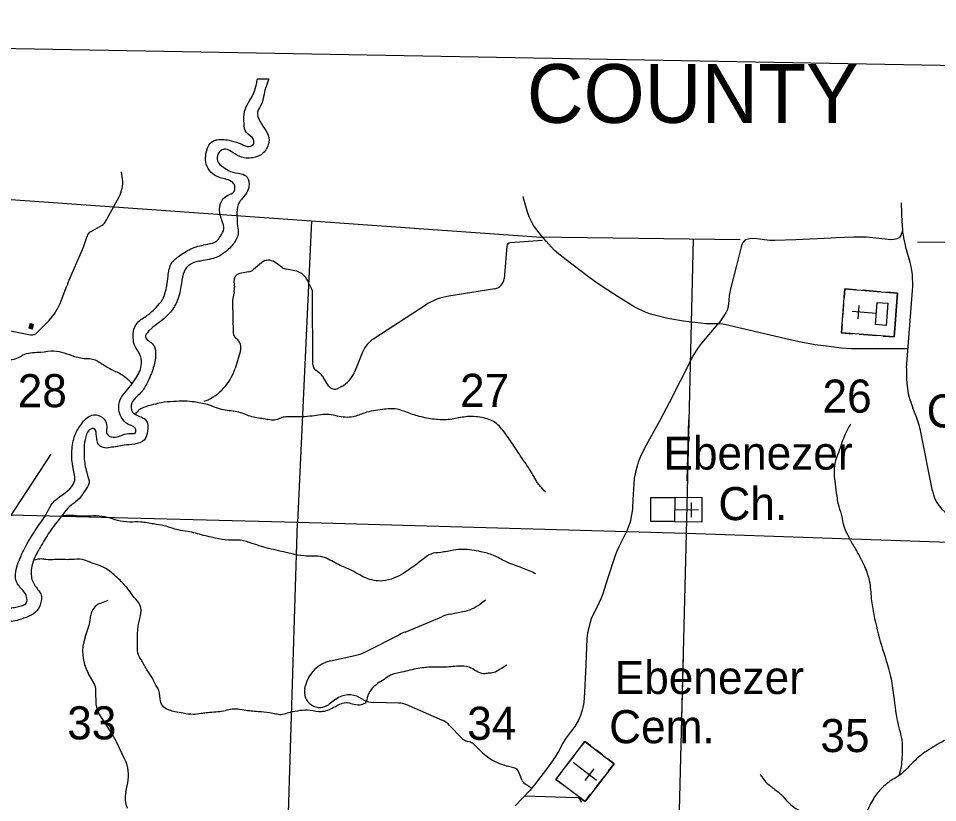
# Model space of a CAD drawing. Extents: x 1219626 to 1426462, y 456797 to 752399.
# Drawn here: x 1325614 to 1338132, y 722976 to 733650 of the extents above; entities that cross this region are included whole.
import ezdxf

# ---------------------------------------------------------------- set-up
doc = ezdxf.new("R2010")
doc.units = 0
for name, color, linetype in [('Adjacent County and State Text', 7, 'Continuous'), ('Culture', 7, 'Continuous'), ('Culture Text', 7, 'Continuous'), ('Lakes and Ponds', 7, 'Continuous'), ('Lakes and Ponds Text', 7, 'Continuous'), ('Local Roads Improved', 7, 'Continuous'), ('Local Roads Paved', 7, 'Continuous'), ('Masks', 7, 'Continuous'), ('Narrow River Creek and Branch and Slough', 7, 'Continuous'), ('Narrow River Creek and Branch and Slough Text', 7, 'Continuous'), ('Quad Borders', 7, 'Continuous'), ('Section Lines', 7, 'Continuous'), ('Section Numbers', 7, 'Continuous'), ('State Boundary', 7, 'Continuous'), ('Uninventoried Roads and Features', 7, 'Continuous')]:
    doc.layers.add(name, color=color, linetype=linetype)

msp = doc.modelspace()

# ---------------------------------------------------------------- linework, layer by layer
at = {"layer": 'Culture'}
for p, q in [((1336869, 729967), (1336860, 729847)), ((1337019, 729956), (1336869, 729967)), ((1337348, 729930), (1337109, 729949)), ((1337587, 729912), (1337438, 729923)), ((1337541, 729314), (1337587, 729912)), ((1336840, 729578), (1336853, 729758)), ((1337295, 729633), (1336967, 729659)), ((1337049, 729562), (1337063, 729742)), ((1336833, 729488), (1336823, 729369)), ((1336823, 729369), (1336973, 729357)), ((1337063, 729350), (1337302, 729332)), ((1337392, 729325), (1337541, 729314)), ((1334552, 727127), (1334550, 726802)), ((1334927, 727125), (1334552, 727127)), ((1334776, 727063), (1334775, 726863)), ((1334925, 726800), (1334927, 727125)), ((1334551, 726965), (1334876, 726963)), ((1334550, 726802), (1334925, 726800)), ((1333328, 723810), (1333252, 723711)), ((1333408, 723749), (1333328, 723810)), ((1333192, 723631), (1333070, 723472)), ((1333567, 723628), (1333487, 723688)), ((1333488, 723278), (1333171, 723521)), ((1333725, 723506), (1333646, 723567)), ((1333650, 723407), (1333725, 723506)), ((1333009, 723393), (1332933, 723293)), ((1333450, 723434), (1333328, 723275)), ((1332933, 723293), (1333013, 723233)), ((1333467, 723168), (1333589, 723327)), ((1333172, 723111), (1333092, 723172)), ((1333251, 723050), (1333331, 722990)), ((1333331, 722990), (1333407, 723089))]:
    msp.add_line(p, q, dxfattribs=at)
for points in [[(1336823, 729369), (1336869, 729967), (1337587, 729912), (1337541, 729314)], [(1337284, 729484), (1337307, 729783), (1337456, 729772), (1337433, 729472)], [(1334552, 727127), (1334550, 726802), (1334225, 726804), (1334227, 727129)], [(1333725, 723506), (1333331, 722990), (1332933, 723293), (1333328, 723810)]]:
    msp.add_lwpolyline(points, close=True, dxfattribs=at)
at = {"layer": 'Lakes and Ponds'}
msp.add_line((1328871, 732828), (1329023, 732829), dxfattribs=at)
for points in [[(1324582, 724763), (1324662, 724891), (1324758, 725012), (1324889, 725142), (1324983, 725269), (1325042, 725450), (1325124, 725607), (1325269, 725699), (1325480, 725632), (1325526, 725628), (1325596, 725641), (1325726, 725695), (1325726, 725775), (1325686, 725855), (1325592, 725970), (1325575, 726082), (1325650, 726334), (1325720, 726475), (1325860, 726706), (1326008, 726930), (1326074, 727046), (1326112, 727087), (1326364, 727314), (1326376, 727343), (1326360, 727525), (1326344, 727766), (1326384, 727975), (1326472, 728128), (1326616, 728249), (1326697, 728248), (1326801, 728168), (1326817, 728071), (1326817, 727999), (1326905, 727951), (1327002, 727967), (1327112, 728001), (1327207, 728013), (1327210, 728063), (1327178, 728096), (1327106, 728128), (1327017, 728220), (1326984, 728323), (1327002, 728465), (1327082, 728577), (1327163, 728677), (1327266, 728847), (1327291, 728955), (1327246, 729119), (1327194, 729204), (1327178, 729300), (1327180, 729388), (1327237, 729508), (1327370, 729609), (1327491, 729717), (1327576, 729822), (1327634, 730010), (1327652, 730140), (1327704, 730325), (1327812, 730421), (1327985, 730523), (1328192, 730577), (1328316, 730622), (1328366, 730686), (1328411, 730784), (1328390, 730887), (1328353, 731053), (1328390, 731175), (1328462, 731240), (1328551, 731296), (1328551, 731392), (1328510, 731432), (1328342, 731489), (1328238, 731553), (1328173, 731665), (1328165, 731778), (1328267, 731981), (1328320, 731998), (1328510, 731985), (1328655, 731936), (1328758, 731907), (1328815, 731936), (1328815, 732001), (1328719, 732097), (1328687, 732217), (1328695, 732386), (1328815, 732627), (1328855, 732755), (1328871, 732828)], [(1329023, 732829), (1328960, 732619), (1328928, 732490), (1328871, 732378), (1328904, 732250), (1329027, 731994), (1329010, 731911), (1328920, 731795), (1328808, 731754), (1328631, 731768), (1328510, 731840), (1328415, 731870), (1328334, 731808), (1328326, 731712), (1328406, 731623), (1328502, 731567), (1328647, 731535), (1328729, 731491), (1328751, 731358), (1328719, 731270), (1328647, 731182), (1328607, 731117), (1328591, 730973), (1328599, 730820), (1328607, 730724), (1328559, 730604), (1328446, 730483), (1328342, 730411), (1328133, 730355), (1328053, 730339), (1327925, 730282), (1327860, 730170), (1327828, 730001), (1327772, 729793), (1327668, 729632), (1327473, 729467), (1327387, 729391), (1327345, 729314), (1327411, 729244), (1327461, 729194), (1327483, 729070), (1327451, 728893), (1327371, 728693), (1327283, 728556), (1327210, 728484), (1327161, 728418), (1327170, 728291), (1327299, 728218), (1327351, 728183), (1327371, 728033), (1327331, 727913), (1327194, 727857), (1327054, 727840), (1326865, 727808), (1326769, 727808), (1326697, 727865), (1326681, 727937), (1326673, 728001), (1326657, 728057), (1326609, 728065), (1326544, 727993), (1326512, 727841), (1326508, 727736), (1326512, 727649), (1326552, 727447), (1326576, 727327), (1326520, 727222), (1326440, 727110), (1326312, 727006), (1326223, 726901), (1326055, 726684), (1325926, 726476), (1325838, 726315), (1325798, 726195), (1325790, 726082), (1325806, 725994), (1325893, 725858), (1325926, 725801), (1325926, 725721), (1325870, 725592), (1325758, 725512), (1325622, 725464), (1325517, 725440), (1325429, 725448), (1325317, 725504), (1325252, 725496), (1325212, 725432), (1325180, 725295), (1325124, 725175), (1325028, 725030), (1324875, 724854)]]:
    msp.add_spline(points, degree=3, dxfattribs=at)
at = {"layer": 'Lakes and Ponds Text'}
msp.add_line((1325067, 726206), (1326062, 727720), dxfattribs=at)
at = {"layer": 'Local Roads Improved'}
for points in [[(1337730, 729154), (1337338, 729151), (1337114, 729151), (1336961, 729152), (1336819, 729162), (1336656, 729183), (1336462, 729207), (1336268, 729243), (1336082, 729284), (1335989, 729306), (1335213, 729489), (1335159, 729493), (1335075, 729494), (1334979, 729494), (1334671, 729527), (1334458, 729567), (1334312, 729602), (1334224, 729624), (1334155, 729651), (1334065, 729692), (1334000, 729726), (1333782, 729860), (1333578, 729991), (1333464, 730067), (1333358, 730146), (1333075, 730362), (1332968, 730446), (1332910, 730497), (1332802, 730616), (1332736, 730690), (1332629, 730829), (1332575, 730939), (1332551, 731001), (1332492, 731202), (1332490, 731224)], [(1337654, 730757), (1337631, 730696), (1337614, 730667), (1337581, 730648), (1337536, 730639), (1337489, 730637), (1337460, 730640), (1337162, 730670), (1337119, 730673), (1337061, 730671), (1336989, 730671), (1336744, 730663), (1336684, 730660), (1336199, 730636), (1335917, 730629), (1335846, 730628), (1335672, 730649), (1335591, 730652), (1335553, 730646), (1335511, 730634), (1335479, 730601), (1335463, 730559), (1335395, 730285), (1335310, 729968), (1335293, 729879), (1335287, 729811), (1335280, 729735), (1335270, 729690), (1335246, 729643), (1335149, 729493)]]:
    msp.add_lwpolyline(points, dxfattribs=at)
at = {"layer": 'Local Roads Paved'}
for p, q in [((1337648, 730863), (1337642, 731141)), ((1337745, 730379), (1337696, 730546)), ((1337709, 728889), (1337791, 729948)), ((1337838, 728237), (1337794, 728346)), ((1338060, 727219), (1337904, 728017))]:
    msp.add_line(p, q, dxfattribs=at)
msp.add_lwpolyline([(1335140, 729493), (1334916, 729229), (1334860, 729157), (1334811, 729075), (1334775, 729008), (1334477, 728416), (1334350, 728179), (1334142, 727799), (1334088, 727687), (1334056, 727610), (1334040, 727557), (1334016, 727476), (1334001, 727389), (1333986, 727169), (1333982, 727099), (1333975, 726980), (1333974, 726943), (1333944, 726793), (1333905, 726684), (1333817, 726513), (1333790, 726458), (1333770, 726409), (1333743, 726340), (1333637, 726023), (1333571, 725820), (1333547, 725750), (1333518, 725690), (1333471, 725595), (1333438, 725529), (1333416, 725477), (1333395, 725413), (1333380, 725357), (1333366, 725288), (1333357, 725212), (1333341, 724851), (1333338, 724755), (1333324, 724474), (1333314, 724340), (1333298, 724253), (1333269, 724164), (1333242, 724099), (1333190, 724014), (1333143, 723947), (1333061, 723839), (1333029, 723784), (1332967, 723674), (1332919, 723592), (1332818, 723448), (1332658, 723238), (1332581, 723143), (1332380, 722932)], dxfattribs=at)
for centre, radius, start, end in [((1338847, 730885), 1200, 181.0673, 196.4158), ((1336594, 730040), 1200, 355.6068, 16.4158), ((1338906, 728797), 1200, 175.6068, 202.0693), ((1336726, 727786), 1200, 11.0807, 22.0693), ((1338551, 727315), 500, 191.0807, 242.8124)]:
    msp.add_arc(centre, radius, start, end, dxfattribs=at)
at = {"layer": 'Masks'}
for p, q in [((1334723, 727354), (1334743, 728186)), ((1334665, 724974), (1334630, 723599))]:
    msp.add_line(p, q, dxfattribs=at)
at = {"layer": 'Narrow River Creek and Branch and Slough'}
for points in [[(1339245, 729804), (1339398, 729559), (1339683, 729264), (1340111, 728927), (1340335, 728734), (1340641, 728499), (1340773, 728387), (1341028, 728214), (1341181, 728071), (1341334, 727796), (1341497, 727521), (1341619, 727368), (1341701, 727266), (1341711, 726991), (1341690, 726746), (1341690, 726512), (1341690, 726308), (1341619, 726104), (1341497, 725951), (1341395, 725808), (1341354, 725666), (1341242, 725441), (1341140, 725268), (1340936, 724968), (1340804, 724774), (1340712, 724611), (1340661, 724601), (1340590, 724581), (1340488, 724509), (1340427, 724489), (1340386, 724591), (1340346, 724703), (1340254, 724723), (1340152, 724795), (1340081, 724846), (1339979, 724856), (1339938, 724703), (1339846, 724601), (1339632, 724520), (1339480, 724469), (1339357, 724469), (1339296, 724438), (1339205, 724326), (1339093, 724285), (1338930, 724244), (1338919, 724132), (1338848, 724061), (1338685, 724020), (1338593, 724000), (1338441, 723949), (1338247, 723837), (1338008, 723694), (1337824, 723551), (1337610, 723347), (1337498, 723276), (1337417, 723215), (1337284, 723072), (1337182, 722889), (1336979, 722634), (1336673, 722318), (1336398, 722063), (1336184, 721767), (1336062, 721640), (1335990, 721467), (1335929, 721273), (1335807, 721059), (1335766, 720906), (1335715, 720733), (1335664, 720560), (1335603, 720427), (1335514, 720282)], [(1319069, 727885), (1319246, 727900), (1319423, 728047), (1319556, 728106), (1319703, 728224), (1319821, 728313), (1319983, 728460), (1320116, 728563), (1320175, 728681), (1320337, 728726), (1320484, 728829), (1320602, 728947), (1320705, 729050), (1320926, 729197), (1321162, 729286), (1321457, 729374), (1321752, 729448), (1322105, 729463), (1322371, 729419), (1322651, 729345), (1322813, 729301), (1322990, 729315), (1323152, 729315), (1323314, 729271), (1323535, 729227), (1323800, 729256), (1323962, 729286), (1324169, 729315), (1324360, 729330), (1324537, 729315), (1324788, 729212), (1324994, 729124), (1325171, 729050), (1325348, 729020), (1325584, 729020), (1325701, 729079), (1325922, 729109), (1326099, 729124), (1326379, 729050), (1326556, 729020), (1326586, 729020), (1326733, 728962), (1326880, 728873), (1327028, 728799), (1327131, 728711), (1327160, 728673)], [(1332790, 727207), (1332686, 727326), (1332583, 727502), (1332484, 727647), (1332360, 727834), (1332241, 728005), (1332106, 728150), (1331925, 728217), (1331703, 728227), (1331522, 728196), (1331304, 728191), (1331097, 728227), (1330911, 728284), (1330771, 728331), (1330574, 728326), (1330326, 728279), (1330171, 728227), (1329953, 728238), (1329845, 728259), (1329617, 728238), (1329332, 728227), (1329275, 728227), (1329203, 728217), (1329141, 728191), (1328975, 728196), (1328794, 728227), (1328618, 728290), (1328406, 728321), (1328188, 728393), (1328010, 728429), (1327880, 728440), (1327725, 728435), (1327559, 728419), (1327456, 728393), (1327316, 728352), (1327254, 728316), (1327208, 728267)], [(1336945, 728126), (1336869, 727981), (1336793, 727773), (1336731, 727587), (1336731, 727352), (1336752, 727193), (1336786, 727006), (1336828, 726868), (1336848, 726758), (1336904, 726626), (1336980, 726481), (1337069, 726329), (1337138, 726184), (1337201, 725998), (1337228, 725749), (1337263, 725535), (1337366, 725120), (1337491, 724692), (1337532, 724436), (1337601, 724011), (1337636, 723872), (1337649, 723700), (1337643, 723555), (1337636, 723472), (1337604, 723343)], [(1332659, 726091), (1332478, 726169), (1332250, 726257), (1332084, 726340), (1331913, 726391), (1331660, 726422), (1331541, 726412), (1331365, 726381), (1331230, 726360), (1331147, 726308), (1331008, 726200), (1330863, 726101), (1330733, 726034), (1330573, 725993), (1330345, 726034), (1330128, 726148), (1329952, 726226), (1329760, 726319), (1329500, 726334), (1329330, 726365), (1329055, 726428), (1328796, 726505), (1328641, 726547), (1328517, 726547), (1328346, 726567), (1328134, 726614), (1327917, 726666), (1327792, 726687), (1327601, 726744), (1327456, 726769), (1327280, 726795), (1327130, 726795), (1326964, 726816), (1326830, 726857), (1326674, 726878), (1326524, 726873), (1326364, 726883), (1326260, 726883), (1326202, 726875)], [(1332266, 724845), (1332168, 724788), (1332090, 724746), (1332012, 724736), (1331950, 724731), (1331753, 724819), (1331609, 724834), (1331402, 724819), (1331246, 724819), (1331060, 724803), (1330832, 724752), (1330682, 724710), (1330594, 724653), (1330506, 724596), (1330413, 724508), (1330372, 724430), (1330335, 724332), (1330294, 724311), (1330180, 724311), (1330113, 724332), (1329947, 724291), (1329781, 724218), (1329704, 724213), (1329549, 724234), (1329414, 724223), (1329274, 724192), (1329191, 724171), (1329119, 724182), (1329035, 724197), (1328879, 724213), (1328688, 724234), (1328574, 724249), (1328382, 724218), (1328170, 724197), (1328103, 724187), (1327994, 724177), (1327860, 724192), (1327746, 724213), (1327673, 724234), (1327575, 724296), (1327544, 724389), (1327513, 724534), (1327477, 724591), (1327440, 724669), (1327368, 724777), (1327295, 724907), (1327254, 724974), (1327238, 725124), (1327238, 725259), (1327244, 725368), (1327275, 725518), (1327285, 725575), (1327270, 725668), (1327192, 725767), (1327119, 725870), (1327026, 725974), (1326912, 726082), (1326788, 726171), (1326705, 726207), (1326591, 726248), (1326488, 726284), (1326333, 726284), (1326110, 726284), (1325991, 726284), (1325934, 726292), (1325821, 726274)], [(1335716, 723363), (1335799, 723252), (1335916, 723155), (1335999, 723086), (1336089, 722990), (1336172, 722914), (1336296, 722844), (1336420, 722768), (1336524, 722699), (1336600, 722603), (1336627, 722513), (1336662, 722437), (1336676, 722388), (1336668, 722313)]]:
    msp.add_spline(points, degree=3, dxfattribs=at)
at = {"layer": 'Quad Borders'}
msp.add_line((1341848, 732941), (1302685, 733650), dxfattribs=at)
at = {"layer": 'Section Lines'}
for p, q in [((1329605, 730893), (1329414, 726790)), ((1334801, 730648), (1334706, 726640)), ((1329414, 726790), (1324212, 726920)), ((1329251, 721537), (1329414, 726790)), ((1334706, 726640), (1329414, 726790)), ((1334706, 726640), (1334574, 721331)), ((1340026, 726454), (1334706, 726640))]:
    msp.add_line(p, q, dxfattribs=at)
at = {"layer": 'State Boundary'}
for points in [[(1271166, 732947), (1272408, 732909), (1277720, 732178), (1283803, 732043), (1290514, 731913), (1299115, 731788), (1308301, 731643), (1321994, 731434), (1332668, 730675), (1335445, 730640)], [(1337857, 730610), (1340663, 730575), (1357731, 730435), (1369961, 730360), (1380969, 730219)]]:
    msp.add_lwpolyline(points, dxfattribs=at)
at = {"layer": 'Uninventoried Roads and Features'}
for p, q in [((1327032, 731461), (1327020, 731561)), ((1326795, 730875), (1326985, 731221)), ((1326596, 730745), (1326756, 730836)), ((1326511, 730563), (1326550, 730688)), ((1326289, 730046), (1326500, 730534)), ((1332264, 730549), (1332228, 730107)), ((1332753, 730628), (1332310, 730595)), ((1328924, 730323), (1328817, 730232)), ((1329206, 730261), (1329107, 730331)), ((1328748, 730200), (1328628, 730177)), ((1329379, 730215), (1329265, 730236)), ((1328547, 730069), (1328555, 729988)), ((1329611, 729963), (1329558, 730075)), ((1326198, 729806), (1326274, 730010)), ((1328552, 729929), (1328534, 729838)), ((1329624, 728940), (1329620, 729921)), ((1332102, 729971), (1331474, 729871)), ((1328530, 729794), (1328540, 729368)), ((1331165, 729752), (1330454, 729290)), ((1325872, 729373), (1326027, 729534)), ((1325486, 729403), (1325780, 729344)), ((1328581, 729289), (1328582, 729289)), ((1328638, 729123), (1328566, 728887)), ((1330302, 729108), (1330190, 728835)), ((1329713, 728823), (1329664, 728860)), ((1329839, 728649), (1329764, 728769)), ((1330014, 728638), (1329972, 728615)), ((1328162, 728444), (1328139, 728435)), ((1326723, 725687), (1326836, 725733)), ((1331902, 725680), (1331977, 725734)), ((1326587, 725429), (1326601, 725529)), ((1330880, 725298), (1331380, 725507)), ((1331495, 725542), (1331665, 725576)), ((1326522, 725227), (1326578, 725391)), ((1330340, 725028), (1330801, 725262)), ((1329866, 724905), (1330197, 724977)), ((1326645, 724599), (1326566, 724740)), ((1326675, 724303), (1326670, 724506)), ((1329514, 724529), (1329524, 724569)), ((1329936, 724382), (1329846, 724314)), ((1330314, 724377), (1330265, 724404)), ((1330792, 724330), (1330455, 724338)), ((1331388, 724096), (1330903, 724305)), ((1326875, 723940), (1326707, 724199)), ((1331642, 723863), (1331487, 724027)), ((1327065, 723564), (1326951, 723803)), ((1331770, 723797), (1331733, 723808)), ((1331897, 723690), (1331825, 723764)), ((1332363, 723450), (1332271, 723473)), ((1332474, 723279), (1332431, 723389)), ((1327077, 723121), (1327103, 723246)), ((1332593, 723177), (1332511, 723233))]:
    msp.add_line(p, q, dxfattribs=at)
msp.add_lwpolyline([(1332511, 723070), (1333210, 723048)], dxfattribs=at)
for centre, radius, start, end in [((1326635, 731414), 400, 331.1807, 6.7119), ((1326707, 730923), 100, 299.6589, 331.1807), ((1326645, 730658), 100, 119.6589, 162.5327), ((1326224, 730653), 300, 336.6314, 342.5327), ((1332314, 730545), 50, 94.3074, 175.3741), ((1329021, 730208), 150, 54.8188, 130.0852), ((1328647, 730079), 100, 100.5476, 185.6912), ((1328720, 730347), 150, 280.5476, 310.0852), ((1329293, 730383), 150, 234.8188, 259.2537), ((1329332, 729969), 250, 25.1498, 79.2537), ((1327023, 729729), 800, 156.6314, 159.4136), ((1332079, 730119), 150, 279.0549, 355.3741), ((1328356, 729968), 200, 348.8061, 5.6912), ((1329520, 729921), 100, 0.1884, 25.1498), ((1325449, 730087), 800, 316.2507, 339.4136), ((1328730, 729799), 200, 168.8061, 181.2434), ((1331600, 729080), 800, 99.0549, 122.986), ((1325800, 729442), 100, 258.6946, 316.2507), ((1328640, 729371), 100, 181.2434, 234.4094), ((1328495, 729167), 150, 342.9459, 54.4094), ((1330672, 728955), 400, 122.986, 157.5337), ((1327897, 729092), 700, 292.2395, 342.9459), ((1329724, 728940), 100, 180.1884, 233.4571), ((1329594, 728663), 200, 32.0999, 53.4571), ((1329820, 728988), 400, 298.9452, 337.5337), ((1329924, 728703), 100, 212.0999, 298.9452), ((1326799, 725502), 200, 112.3883, 172.2832), ((1331549, 726164), 600, 281.1789, 306.1455), ((1331611, 724953), 600, 101.1789, 112.7072), ((1326389, 725456), 200, 341.0556, 352.2832), ((1331343, 724191), 1200, 112.7072, 116.8313), ((1327089, 725033), 600, 161.0556, 209.222), ((1330069, 725564), 600, 282.3179, 296.8313), ((1329962, 724465), 450, 102.3179, 166.6565), ((1326470, 724501), 200, 1.3175, 29.222), ((1329719, 724481), 210, 166.6565, 307.2048), ((1330117, 724143), 300, 60.5258, 127.2048), ((1326875, 724307), 200, 181.3175, 212.9897), ((1330462, 724638), 300, 240.5258, 268.6451), ((1330785, 724030), 300, 66.6526, 88.6451), ((1331269, 723821), 300, 43.3699, 66.6526), ((1325868, 723287), 1200, 25.4656, 32.9897), ((1331788, 724000), 200, 223.3699, 254.0262), ((1331735, 723677), 125, 44.2105, 74.0262), ((1332470, 724248), 800, 224.2105, 255.5939), ((1326614, 723349), 500, 348.1239, 25.4656), ((1332338, 723353), 100, 21.1773, 75.5939), ((1332567, 723315), 100, 201.1773, 235.6669), ((1327469, 723039), 400, 168.1239, 200.4084), ((1333207, 722973), 75, 2.8723, 88.1438)]:
    msp.add_arc(centre, radius, start, end, dxfattribs=at)

# ---------------------------------------------------------------- texts
at = {"layer": 'Adjacent County and State Text'}
msp.add_text('COVINGTON                                       COUNTY', height=800, rotation=359.9998, dxfattribs=at).set_placement((1314468, 732228))
at = {"layer": 'Culture Text'}
for s, p in [('Ch.', (1337982, 728083)), ('Ebenezer', (1334398, 727509)), ('Ch.', (1335147, 726821)), ('Ebenezer', (1333735, 724455)), ('Cem.', (1333659, 723785))]:
    msp.add_text(s, height=450, rotation=359.9998, dxfattribs=at).set_placement(p)
at = {"layer": 'Narrow River Creek and Branch and Slough Text'}
msp.add_text('.', height=500, rotation=343.878, dxfattribs=at).set_placement((1325689, 729448))
at = {"layer": 'Section Numbers'}
for s, p in [('28', (1325605, 728358)), ('27', (1331628, 728362)), ('26', (1336564, 728284)), ('33', (1326279, 723837)), ('34', (1331726, 723831)), ('35', (1336535, 723664))]:
    msp.add_text(s, height=450, rotation=359.9998, dxfattribs=at).set_placement(p)

doc.saveas('drawing.dxf')
